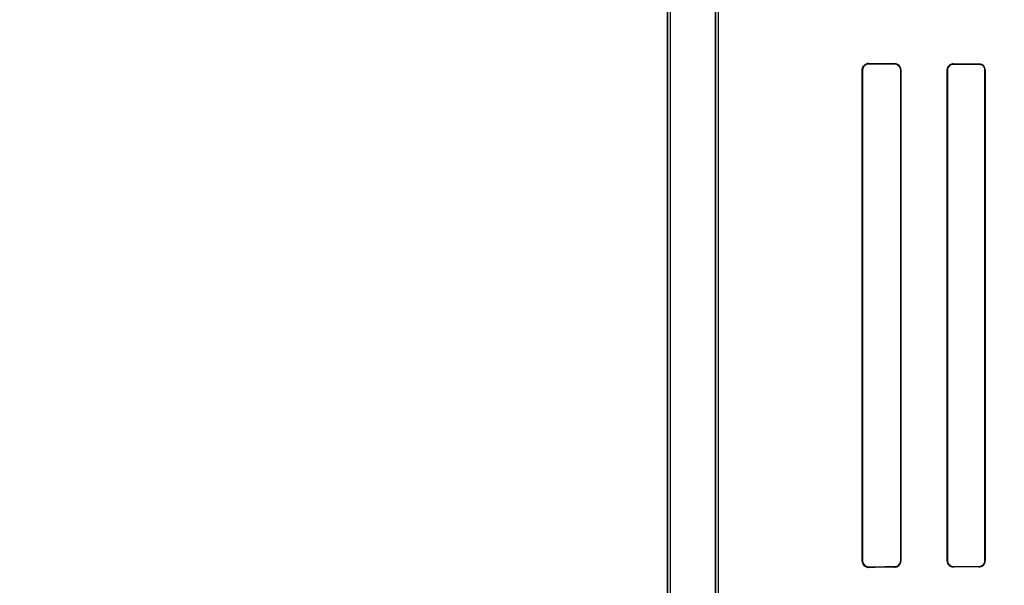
# Model space of a CAD drawing. Header units: millimetres. Extents: x 0 to 297, y 0 to 210.
# Tile 324 of 455: x 239.771 to 240.178, y 157.54 to 157.774. Entities that reach past the tile are written whole.
import ezdxf

# ---------------------------------------------------------------- set-up
doc = ezdxf.new("R2010")
doc.units = ezdxf.units.MM
doc.header["$LTSCALE"] = 16.335
doc.layers.get('0').update_dxf_attribs({"linetype": 'CONTINUOUS'})
for name, color, linetype in [('AXES_REF', 7, 'CONTINUOUS'), ('INTFCLR_1', 7, 'CONTINUOUS'), ('INTFCLR_72935', 7, 'CONTINUOUS')]:
    doc.layers.add(name, color=color, linetype=linetype)

msp = doc.modelspace()

# ---------------------------------------------------------------- linework, layer by layer
at = {"color": 7, "linetype": 'Continuous'}
for radius in [6.78708, 6.7865, 6.74304]:
    msp.add_circle((241.48891, 154.71148), radius, dxfattribs=at)
for radius, start, end in [(6.72, 278.277129, 261.722871), (6.874, 113.082594, 269.618979)]:
    msp.add_arc((241.48891, 154.71148), radius, start, end, dxfattribs=at)
at = {"layer": 'AXES_REF', "color": 9, "linetype": 'Continuous'}
msp.add_circle((241.48891, 154.71148), 4.15, dxfattribs=at)
at = {"layer": 'AXES_REF', "color": 7, "linetype": 'Continuous'}
msp.add_arc((241.48891, 154.71148), 6.874, 113.082685, 66.917315, dxfattribs=at)
at = {"layer": 'AXES_REF', "color": 9, "linetype": 'Continuous'}
msp.add_arc((241.48891, 154.71148), 6.19116, 94.411812, 85.588188, dxfattribs=at)
at = {"layer": 'INTFCLR_1', "color": 6, "linetype": 'Continuous'}
for p, q in [((240.03863, 157.16147), (240.03863, 159.03047)), ((240.03986, 157.16147), (240.03986, 159.03048)), ((240.05839, 158.37778), (240.05839, 157.53415)), ((240.05963, 157.53415), (240.05963, 158.37778)), ((240.11916, 157.75297), (240.11916, 157.54997)), ((240.11929, 157.75297), (240.11929, 157.54997)), ((240.13507, 157.54997), (240.13507, 157.75297)), ((240.13519, 157.54997), (240.13519, 157.75297)), ((240.15432, 157.75297), (240.15432, 157.54997)), ((240.15443, 157.75297), (240.15443, 157.54997)), ((240.16995, 157.54997), (240.16995, 157.75297)), ((240.17005, 157.54997), (240.17005, 157.75297))]:
    msp.add_line(p, q, dxfattribs=at)
at = {"layer": 'INTFCLR_1', "color": 9, "linetype": 'Continuous'}
for p, q in [((240.12196, 157.75563), (240.12196, 157.75576)), ((240.13246, 157.7557), (240.13246, 157.75559)), ((240.15696, 157.7555), (240.15696, 157.7556)), ((240.16746, 157.75556), (240.16746, 157.75546)), ((240.11916, 157.75297), (240.11929, 157.75297)), ((240.13507, 157.75297), (240.13519, 157.75297)), ((240.15432, 157.75297), (240.15443, 157.75297)), ((240.16995, 157.75297), (240.17005, 157.75297)), ((240.11929, 157.54997), (240.11916, 157.54997)), ((240.13519, 157.54997), (240.13507, 157.54997)), ((240.15443, 157.54997), (240.15432, 157.54997)), ((240.17005, 157.54997), (240.16995, 157.54997)), ((240.12196, 157.54718), (240.12196, 157.5473)), ((240.13246, 157.54735), (240.13246, 157.54723)), ((240.15696, 157.54733), (240.15696, 157.54744)), ((240.16746, 157.54747), (240.16746, 157.54737))]:
    msp.add_line(p, q, dxfattribs=at)
at = {"layer": 'INTFCLR_1', "color": 7, "linetype": 'Continuous'}
for points in [[(240.12196, 157.75563), (240.12187, 157.75563), (240.12177, 157.75563), (240.12168, 157.75562), (240.12158, 157.75561), (240.12148, 157.75559), (240.12138, 157.75557), (240.12129, 157.75555), (240.1212, 157.75552), (240.12111, 157.75549)], [(240.15609, 157.75546), (240.15618, 157.75549), (240.15627, 157.75551), (240.15637, 157.75554), (240.15646, 157.75556), (240.15656, 157.75557), (240.15666, 157.75559), (240.15676, 157.75559), (240.15686, 157.7556), (240.15696, 157.7556)], [(240.12111, 157.54744), (240.1212, 157.54741), (240.12129, 157.54739), (240.12138, 157.54737), (240.12147, 157.54735), (240.12157, 157.54733), (240.12167, 157.54732), (240.12176, 157.54731), (240.12186, 157.54731), (240.12196, 157.5473)]]:
    msp.add_lwpolyline(points, dxfattribs=at)
at = {"layer": 'INTFCLR_1', "color": 6, "linetype": 'Continuous'}
for centre, major_axis, start_param, end_param in [((240.42471, 157.75647), (0.36509, 0), -2.548571, -2.498918), ((240.42471, 157.75647), (0.38609, 0), -2.472123, -2.429437), ((240.42471, 157.75647), (0.36509, 0), -2.394089, -2.352695), ((240.42471, 157.75647), (0.38609, 0), -2.337129, -2.300034), ((240.42471, 157.54647), (0.38609, 0), 2.429437, 2.472123), ((240.42471, 157.54647), (0.36509, 0), 2.498918, 2.548571), ((240.42471, 157.54647), (0.38609, 0), 2.300034, 2.337129), ((240.42471, 157.54647), (0.36509, 0), 2.352695, 2.394089)]:
    msp.add_ellipse(centre, major_axis=major_axis, ratio=0.003491, start_param=start_param, end_param=end_param, dxfattribs=at)
for points, knots in [([(240.12196, 157.75576), (240.12143, 157.75576), (240.11997, 157.75536), (240.11916, 157.75385), (240.11916, 157.75297)], [0, 0, 0, 0, 0.380109, 1, 1, 1, 1]), ([(240.13519, 157.75297), (240.13519, 157.75346), (240.13482, 157.75487), (240.13335, 157.7557), (240.13246, 157.7557)], [0, 0, 0, 0, 0.358968, 1, 1, 1, 1]), ([(240.13507, 157.75297), (240.13507, 157.75346), (240.1347, 157.75482), (240.1333, 157.75558), (240.13246, 157.75559)], [0, 0, 0, 0, 0.373103, 1, 1, 1, 1]), ([(240.15696, 157.7555), (240.15646, 157.7555), (240.15514, 157.75511), (240.15443, 157.75375), (240.15443, 157.75297)], [0, 0, 0, 0, 0.393821, 1, 1, 1, 1]), ([(240.17005, 157.75297), (240.17005, 157.75349), (240.16966, 157.75483), (240.16826, 157.75556), (240.16746, 157.75556)], [0, 0, 0, 0, 0.39343, 1, 1, 1, 1]), ([(240.16995, 157.75297), (240.16995, 157.75348), (240.16956, 157.75478), (240.16822, 157.75546), (240.16746, 157.75546)], [0, 0, 0, 0, 0.402384, 1, 1, 1, 1]), ([(240.11916, 157.54997), (240.11916, 157.54949), (240.11951, 157.54805), (240.12103, 157.54718), (240.12196, 157.54718)], [0, 0, 0, 0, 0.340507, 1, 1, 1, 1]), ([(240.13246, 157.54735), (240.13293, 157.54735), (240.13427, 157.5477), (240.13507, 157.54911), (240.13507, 157.54997)], [0, 0, 0, 0, 0.351042, 1, 1, 1, 1]), ([(240.13246, 157.54723), (240.13297, 157.54723), (240.13438, 157.54762), (240.13519, 157.54909), (240.13519, 157.54997)], [0, 0, 0, 0, 0.364649, 1, 1, 1, 1]), ([(240.15432, 157.54997), (240.15432, 157.54946), (240.1547, 157.5481), (240.15613, 157.54733), (240.15696, 157.54733)], [0, 0, 0, 0, 0.376083, 1, 1, 1, 1]), ([(240.15443, 157.54997), (240.15443, 157.54946), (240.15481, 157.54814), (240.15618, 157.54744), (240.15696, 157.54744)], [0, 0, 0, 0, 0.392607, 1, 1, 1, 1]), ([(240.16746, 157.54747), (240.16798, 157.54747), (240.16928, 157.54788), (240.16995, 157.54922), (240.16995, 157.54997)], [0, 0, 0, 0, 0.409287, 1, 1, 1, 1]), ([(240.16746, 157.54737), (240.16798, 157.54737), (240.16933, 157.54778), (240.17005, 157.54917), (240.17005, 157.54997)], [0, 0, 0, 0, 0.394587, 1, 1, 1, 1])]:
    msp.add_open_spline(points, degree=3, knots=knots, dxfattribs=at)
at = {"layer": 'INTFCLR_1', "color": 7, "linetype": 'Continuous'}
for points, knots in [([(240.12196, 157.75563), (240.12146, 157.75563), (240.12008, 157.75527), (240.11928, 157.75382), (240.11929, 157.75297)], [0, 0, 0, 0, 0.369943, 1, 1, 1, 1]), ([(240.15696, 157.7556), (240.15643, 157.7556), (240.15505, 157.7552), (240.15432, 157.75377), (240.15432, 157.75297)], [0, 0, 0, 0, 0.401574, 1, 1, 1, 1]), ([(240.11929, 157.54997), (240.11929, 157.54951), (240.11963, 157.54813), (240.12108, 157.54732), (240.12196, 157.5473)], [0, 0, 0, 0, 0.342814, 1, 1, 1, 1]), ([(240.11929, 157.54997), (240.11929, 157.54949), (240.11959, 157.54838), (240.12053, 157.54763), (240.12111, 157.54744)], [0, 0, 0, 0, 0.441846, 1, 1, 1, 1])]:
    msp.add_open_spline(points, degree=3, knots=knots, dxfattribs=at)
at = {"layer": 'INTFCLR_72935', "color": 6, "linetype": 'Continuous'}
for p, q in [((240.03863, 159.03047), (240.03863, 157.16147)), ((240.03986, 157.16147), (240.03986, 159.03049)), ((240.05839, 157.53085), (240.05839, 158.38108)), ((240.05963, 157.5321), (240.05963, 158.37983)), ((240.11916, 157.54997), (240.11916, 157.75297)), ((240.11929, 157.54997), (240.11929, 157.75297)), ((240.13507, 157.75297), (240.13507, 157.54997)), ((240.13519, 157.75297), (240.13519, 157.54997)), ((240.15432, 157.54997), (240.15432, 157.75297)), ((240.15443, 157.54997), (240.15443, 157.75297)), ((240.16995, 157.75297), (240.16995, 157.54997)), ((240.17005, 157.75297), (240.17005, 157.54997))]:
    msp.add_line(p, q, dxfattribs=at)
at = {"layer": 'INTFCLR_72935', "color": 9, "linetype": 'Continuous'}
for p, q in [((240.12196, 157.75576), (240.12196, 157.75563)), ((240.13246, 157.75559), (240.13246, 157.7557)), ((240.15696, 157.7556), (240.15696, 157.7555)), ((240.16746, 157.75546), (240.16746, 157.75556)), ((240.11929, 157.75297), (240.11916, 157.75297)), ((240.13519, 157.75297), (240.13507, 157.75297)), ((240.15443, 157.75297), (240.15432, 157.75297)), ((240.17005, 157.75297), (240.16995, 157.75297)), ((240.11916, 157.54997), (240.11929, 157.54997)), ((240.13507, 157.54997), (240.13519, 157.54997)), ((240.15432, 157.54997), (240.15443, 157.54997)), ((240.16995, 157.54997), (240.17005, 157.54997)), ((240.12196, 157.5473), (240.12196, 157.54718)), ((240.13246, 157.54723), (240.13246, 157.54735)), ((240.15696, 157.54744), (240.15696, 157.54733)), ((240.16746, 157.54737), (240.16746, 157.54747))]:
    msp.add_line(p, q, dxfattribs=at)
at = {"layer": 'INTFCLR_72935', "color": 7, "linetype": 'Continuous'}
for points in [[(240.12196, 157.75576), (240.12186, 157.75575), (240.12175, 157.75575), (240.12165, 157.75574), (240.12155, 157.75573), (240.12146, 157.75571), (240.12136, 157.75569), (240.12127, 157.75567), (240.12118, 157.75565), (240.1211, 157.75562)], [(240.12111, 157.7555), (240.1212, 157.75552), (240.12129, 157.75555), (240.12138, 157.75557), (240.12147, 157.75559), (240.12157, 157.7556), (240.12167, 157.75562), (240.12176, 157.75563), (240.12186, 157.75563), (240.12196, 157.75563)], [(240.1211, 157.54731), (240.12118, 157.54729), (240.12127, 157.54726), (240.12136, 157.54724), (240.12145, 157.54722), (240.12155, 157.54721), (240.12165, 157.5472), (240.12175, 157.54719), (240.12186, 157.54718), (240.12196, 157.54718)], [(240.12196, 157.5473), (240.12187, 157.54731), (240.12177, 157.54731), (240.12168, 157.54732), (240.12158, 157.54733), (240.12148, 157.54735), (240.12138, 157.54737), (240.12129, 157.54739), (240.1212, 157.54741), (240.12111, 157.54744)], [(240.15609, 157.54748), (240.15618, 157.54745), (240.15627, 157.54742), (240.15637, 157.5474), (240.15646, 157.54738), (240.15656, 157.54736), (240.15666, 157.54735), (240.15676, 157.54734), (240.15686, 157.54734), (240.15696, 157.54733)]]:
    msp.add_lwpolyline(points, dxfattribs=at)
at = {"layer": 'INTFCLR_72935', "color": 6, "linetype": 'Continuous'}
for centre, major_axis, start_param, end_param in [((240.42471, 157.75647), (0.36509, 0), -2.548571, -2.498918), ((240.42471, 157.75647), (0.38609, 0), -2.472123, -2.429437), ((240.42471, 157.75647), (0.36509, 0), -2.394089, -2.352695), ((240.42471, 157.75647), (0.38609, 0), -2.337129, -2.300034), ((240.42471, 157.54647), (0.38609, 0), 2.429437, 2.472123), ((240.42471, 157.54647), (0.36509, 0), 2.498918, 2.548571), ((240.42471, 157.54647), (0.38609, 0), 2.300034, 2.337129), ((240.42471, 157.54647), (0.36509, 0), 2.352695, 2.394089)]:
    msp.add_ellipse(centre, major_axis=major_axis, ratio=0.003491, start_param=start_param, end_param=end_param, dxfattribs=at)
at = {"layer": 'INTFCLR_72935', "color": 7, "linetype": 'Continuous'}
for points, knots in [([(240.11916, 157.75297), (240.11916, 157.75353), (240.11959, 157.75499), (240.1211, 157.75575), (240.12196, 157.75576)], [0, 0, 0, 0, 0.39445, 1, 1, 1, 1]), ([(240.11929, 157.75297), (240.11929, 157.75343), (240.11963, 157.75481), (240.12108, 157.75562), (240.12196, 157.75563)], [0, 0, 0, 0, 0.342813, 1, 1, 1, 1]), ([(240.12196, 157.54718), (240.12149, 157.54719), (240.12005, 157.54751), (240.11916, 157.54903), (240.11916, 157.54997)], [0, 0, 0, 0, 0.336778, 1, 1, 1, 1]), ([(240.12196, 157.5473), (240.12146, 157.54731), (240.12008, 157.54766), (240.11928, 157.54911), (240.11929, 157.54997)], [0, 0, 0, 0, 0.369943, 1, 1, 1, 1]), ([(240.12111, 157.54744), (240.12066, 157.54759), (240.1197, 157.54822), (240.11929, 157.54935), (240.11929, 157.54997)], [0, 0, 0, 0, 0.432621, 1, 1, 1, 1]), ([(240.15696, 157.54733), (240.15643, 157.54734), (240.15505, 157.54774), (240.15432, 157.54917), (240.15432, 157.54997)], [0, 0, 0, 0, 0.401573, 1, 1, 1, 1])]:
    msp.add_open_spline(points, degree=3, knots=knots, dxfattribs=at)
at = {"layer": 'INTFCLR_72935', "color": 6, "linetype": 'Continuous'}
for points, knots in [([(240.13519, 157.75297), (240.13519, 157.75344), (240.13485, 157.75484), (240.13338, 157.7557), (240.13246, 157.7557)], [0, 0, 0, 0, 0.338375, 1, 1, 1, 1]), ([(240.13246, 157.75559), (240.13293, 157.75559), (240.13427, 157.75524), (240.13507, 157.75383), (240.13507, 157.75297)], [0, 0, 0, 0, 0.351007, 1, 1, 1, 1]), ([(240.15432, 157.75297), (240.15432, 157.75347), (240.1547, 157.75484), (240.15613, 157.75561), (240.15696, 157.7556)], [0, 0, 0, 0, 0.376083, 1, 1, 1, 1]), ([(240.15443, 157.75297), (240.15443, 157.75347), (240.15481, 157.75479), (240.15618, 157.7555), (240.15696, 157.7555)], [0, 0, 0, 0, 0.392511, 1, 1, 1, 1]), ([(240.17005, 157.75297), (240.17005, 157.75348), (240.16966, 157.75483), (240.16827, 157.75556), (240.16746, 157.75556)], [0, 0, 0, 0, 0.391624, 1, 1, 1, 1]), ([(240.16746, 157.75546), (240.16796, 157.75546), (240.16926, 157.75508), (240.16995, 157.75374), (240.16995, 157.75297)], [0, 0, 0, 0, 0.393004, 1, 1, 1, 1]), ([(240.13507, 157.54997), (240.13507, 157.54947), (240.1347, 157.54812), (240.1333, 157.54735), (240.13246, 157.54735)], [0, 0, 0, 0, 0.373103, 1, 1, 1, 1]), ([(240.13246, 157.54723), (240.13298, 157.54723), (240.13439, 157.54763), (240.13519, 157.5491), (240.13519, 157.54997)], [0, 0, 0, 0, 0.372091, 1, 1, 1, 1]), ([(240.15696, 157.54744), (240.15645, 157.54744), (240.15513, 157.54783), (240.15443, 157.54919), (240.15443, 157.54997)], [0, 0, 0, 0, 0.398583, 1, 1, 1, 1]), ([(240.16995, 157.54997), (240.16995, 157.54946), (240.16956, 157.54816), (240.16822, 157.54748), (240.16746, 157.54747)], [0, 0, 0, 0, 0.400302, 1, 1, 1, 1]), ([(240.16746, 157.54737), (240.16799, 157.54737), (240.16934, 157.54778), (240.17005, 157.54918), (240.17005, 157.54997)], [0, 0, 0, 0, 0.400719, 1, 1, 1, 1])]:
    msp.add_open_spline(points, degree=3, knots=knots, dxfattribs=at)

doc.saveas('drawing.dxf')
